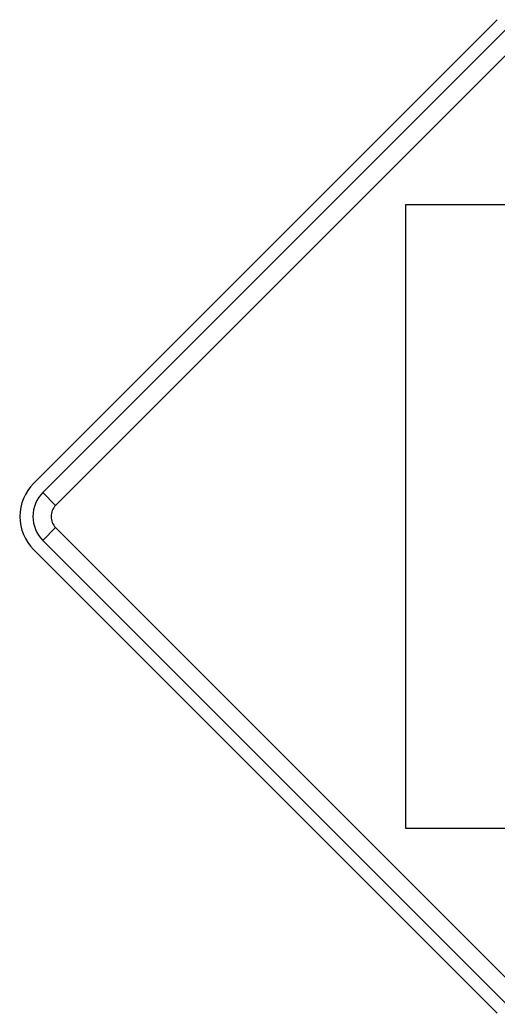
# Model space of a CAD drawing. Extents: x 1001568 to 1002149, y 1840825 to 1841423.
# Drawn here: x 1001946.765 to 1001948.676, y 1841082.524 to 1841086.502 of the extents above; entities that cross this region are included whole.
import ezdxf

# ---------------------------------------------------------------- set-up
doc = ezdxf.new("R2010")
doc.units = 0
doc.layers.add('SIGNS', color=7, linetype='Continuous')

msp = doc.modelspace()

# ---------------------------------------------------------------- linework, layer by layer
at = {"layer": 'SIGNS'}
for p, q in [((1001948.6762, 1841086.5015), (1001946.82, 1841084.6453)), ((1001946.82, 1841084.6453), (1001948.6762, 1841086.5015)), ((1001948.809, 1841085.7613), (1001948.3095, 1841085.7613)), ((1001948.3095, 1841085.7613), (1001948.3095, 1841083.2642)), ((1001946.9084, 1841084.557), (1001946.8569, 1841084.6085)), ((1001946.8569, 1841084.417), (1001946.9084, 1841084.4686)), ((1001946.82, 1841084.3802), (1001948.6762, 1841082.524)), ((1001948.6762, 1841082.524), (1001946.82, 1841084.3802)), ((1001948.3095, 1841083.2642), (1001948.809, 1841083.2642))]:
    msp.add_line(p, q, dxfattribs=at)
for points in [[(1001948.713, 1841086.4647), (1001946.8569, 1841084.6085), (1001946.9084, 1841084.557), (1001948.7646, 1841086.4131), (1001948.713, 1841086.4647), (1001948.713, 1841086.4647)], [(1001946.8569, 1841084.417), (1001948.713, 1841082.5609), (1001948.7646, 1841082.6124), (1001946.9084, 1841084.4686), (1001946.8569, 1841084.417), (1001946.8569, 1841084.417)]]:
    msp.add_lwpolyline(points, close=True, dxfattribs=at)
for radius in [0.1875, 0.1875, 0.1354, 0.0625]:
    msp.add_arc((1001946.9526, 1841084.5128), radius, 134.9997, 225, dxfattribs=at)

doc.saveas('drawing.dxf')
